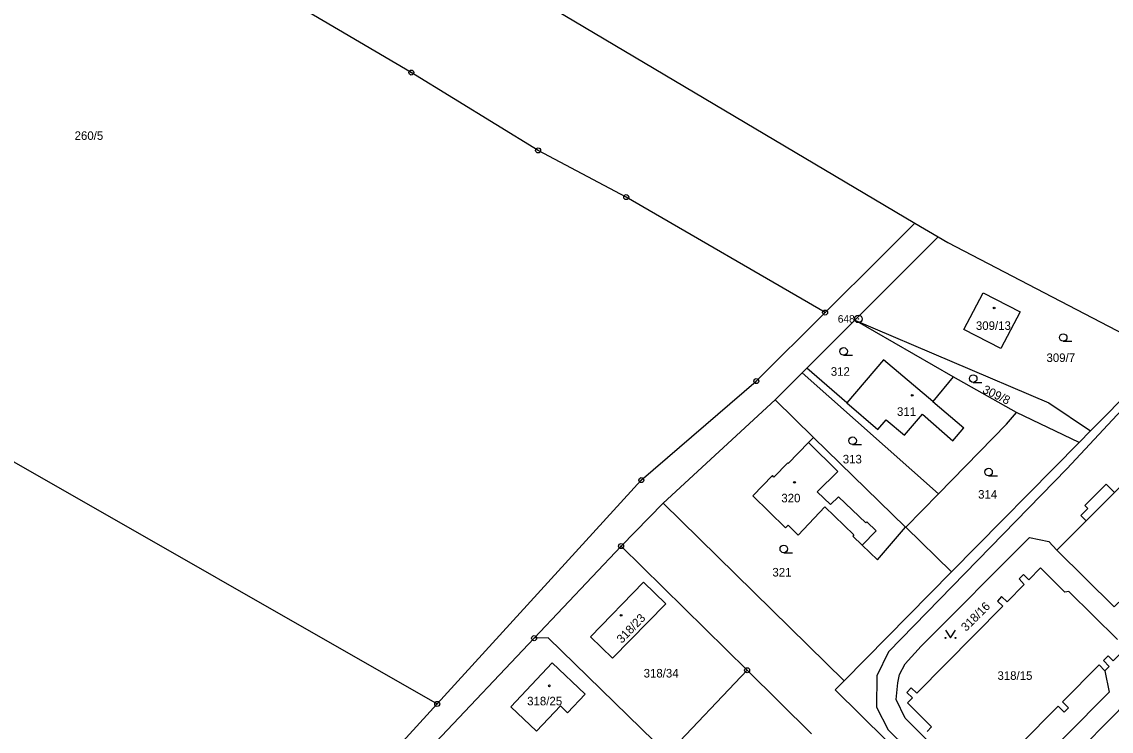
# Model space of a CAD drawing. Extents: x -562167 to -556918, y -1077891 to -1070763.
# Drawn here: x -557672.8 to -557456.2, y -1072771.5 to -1072630.6 of the extents above; entities that cross this region are included whole.
import ezdxf

# ---------------------------------------------------------------- set-up
doc = ezdxf.new("R2010")
doc.units = 0
for name, color, linetype in [('Hranice parcel', 7, 'Continuous'), ('Parcelní čísla', 7, 'Continuous'), ('Vnitřní kresba', 7, 'Continuous'), ('Značky bodu BP', 7, 'Continuous'), ('Značky budov', 7, 'Continuous'), ('Značky kultur', 7, 'Continuous')]:
    doc.layers.add(name, color=color, linetype=linetype)

msp = doc.modelspace()

# ---------------------------------------------------------------- linework, layer by layer
at = {"layer": 'Hranice parcel'}
for p, q in [((-557690.1, -1072555.06), (-557495.25, -1072670.61)), ((-557830.82, -1072628.64), (-557590.2, -1072766.13)), ((-557495.25, -1072670.61), (-557490.6, -1072673.36)), ((-557507.18, -1072689.91), (-557490.6, -1072673.36)), ((-557507.18, -1072689.91), (-557516.76, -1072699.46)), ((-557487.65, -1072701.12), (-557507.18, -1072689.91)), ((-557516.76, -1072699.46), (-557517.64, -1072700.34)), ((-557447.77, -1072699.14), (-557460.36, -1072711.9)), ((-557517.64, -1072700.34), (-557523.05, -1072705.75)), ((-557517.64, -1072700.34), (-557490.59, -1072724.38)), ((-557475.07, -1072708.21), (-557487.65, -1072701.12)), ((-557523.05, -1072705.75), (-557545.28, -1072726.23)), ((-557523.05, -1072705.75), (-557515.42, -1072713.18)), ((-557462.62, -1072714.19), (-557475.07, -1072708.21)), ((-557460.36, -1072711.9), (-557462.62, -1072714.19)), ((-557515.42, -1072713.18), (-557497.15, -1072730.98)), ((-557487.99, -1072739.9), (-557462.62, -1072714.19)), ((-557497.09, -1072731.04), (-557490.59, -1072724.38)), ((-557545.28, -1072726.23), (-557553.66, -1072734.77)), ((-557545.28, -1072726.23), (-557509.32, -1072761.52)), ((-557497.15, -1072730.98), (-557497.09, -1072731.04)), ((-557497.09, -1072731.04), (-557487.99, -1072739.9)), ((-557553.66, -1072734.77), (-557570.95, -1072753.06)), ((-557553.66, -1072734.77), (-557528.61, -1072759.44)), ((-557509.32, -1072761.52), (-557487.99, -1072739.9)), ((-557570.95, -1072753.06), (-557590.47, -1072773.7)), ((-557544.44, -1072776.08), (-557528.61, -1072759.44)), ((-557528.61, -1072759.44), (-557515.78, -1072772.07))]:
    msp.add_line(p, q, dxfattribs=at)
for points in [[(-557513.1, -1072688.38), (-557552.64, -1072665.46), (-557570.15, -1072656.17), (-557595.36, -1072640.71), (-557668.42, -1072597.81), (-557690.68, -1072586.61), (-557783.55, -1072531.73)], [(-557513.1, -1072688.38), (-557502.04, -1072677.37), (-557495.25, -1072670.61)], [(-557490.6, -1072673.36), (-557488.7, -1072674.49), (-557445.58, -1072696.93)], [(-557474.35, -1072688.27), (-557478.15, -1072695.55), (-557485.5, -1072691.72), (-557481.71, -1072684.45), (-557474.35, -1072688.27)], [(-557590.2, -1072766.13), (-557549.64, -1072721.67), (-557526.78, -1072701.99), (-557513.1, -1072688.38)], [(-557507.18, -1072689.91), (-557468.62, -1072706.34), (-557460.36, -1072711.9)], [(-557487.65, -1072701.12), (-557491.67, -1072706.08), (-557501.49, -1072697.75), (-557508.8, -1072706.31), (-557516.76, -1072699.46)], [(-557446.92, -1072699.98), (-557465.08, -1072719.43), (-557500.48, -1072755.79), (-557502.8, -1072760.55), (-557502.91, -1072766.76), (-557500.58, -1072771.26), (-557489.31, -1072782.32), (-557483.73, -1072785.87), (-557478.26, -1072786.97), (-557474.4, -1072786.11), (-557470.69, -1072783.59), (-557447.96, -1072760.51), (-557431.22, -1072743.59), (-557433.54, -1072740.77)], [(-557490.59, -1072724.38), (-557477.04, -1072710.54), (-557475.07, -1072708.21)], [(-557515.42, -1072713.18), (-557516.4, -1072714.19), (-557520.43, -1072718.34), (-557520.52, -1072718.25), (-557523.27, -1072721.08), (-557523.59, -1072720.76), (-557527.49, -1072724.77), (-557520.98, -1072731.15), (-557520.47, -1072730.64), (-557518.44, -1072732.59), (-557513.13, -1072727), (-557507.38, -1072732.53), (-557507.62, -1072732.78), (-557505.75, -1072734.59), (-557502.7, -1072737.47), (-557497.15, -1072730.98)], [(-557467.04, -1072735.58), (-557461.19, -1072729.74), (-557462.29, -1072728.68), (-557460.89, -1072727.32), (-557461.5, -1072726.68), (-557457.27, -1072722.46), (-557455.57, -1072724.11), (-557446.36, -1072714.81)], [(-557457.5, -1072759.55), (-557456.66, -1072763.76), (-557474.19, -1072781.46), (-557478.89, -1072782.97), (-557482.68, -1072781.99), (-557486.35, -1072779.77), (-557497.2, -1072768.92), (-557499.01, -1072765.25), (-557498.65, -1072761.9), (-557498.34, -1072760.3), (-557497.22, -1072758.15), (-557494.01, -1072754.66), (-557472.46, -1072733.05), (-557468.66, -1072733.89), (-557467.04, -1072735.58)], [(-557467.04, -1072735.58), (-557455.64, -1072746.83), (-557454.7, -1072745.88)], [(-557454.96, -1072753.33), (-557464.66, -1072743.79), (-557465.44, -1072743.91), (-557470.3, -1072739.11), (-557472.62, -1072741.47), (-557473.7, -1072740.4), (-557474.53, -1072741.3), (-557473.51, -1072742.39), (-557476.94, -1072745.81), (-557478.04, -1072744.81), (-557478.85, -1072745.69), (-557477.81, -1072746.69), (-557494.89, -1072764), (-557495.97, -1072762.95), (-557496.84, -1072763.83), (-557495.73, -1072764.91), (-557496.75, -1072765.93), (-557491.96, -1072770.7), (-557492.83, -1072771.6)], [(-557559.75, -1072752.79), (-557555.34, -1072757.05), (-557544.79, -1072746.22), (-557549.2, -1072741.96), (-557559.75, -1072752.79)], [(-557453.29, -1072744.45), (-557453.02, -1072746.45), (-557451.98, -1072747.45), (-557450.82, -1072749.71), (-557450.91, -1072750.32), (-557452.9, -1072752.46), (-557451.8, -1072753.44), (-557455.82, -1072757.58), (-557456.84, -1072756.55), (-557457.79, -1072757.52), (-557456.62, -1072758.67), (-557457.5, -1072759.55)], [(-557544.44, -1072776.08), (-557568.14, -1072753), (-557570.95, -1072753.06)], [(-557575.58, -1072766.69), (-557567.33, -1072757.95), (-557560.78, -1072764.17), (-557564.3, -1072767.89), (-557565.73, -1072766.49), (-557570.5, -1072771.5), (-557575.58, -1072766.69)], [(-557474.34, -1072774.16), (-557466.75, -1072766.58), (-557465.6, -1072767.77), (-557464.74, -1072766.89), (-557465.9, -1072765.71), (-557458.62, -1072758.35), (-557457.5, -1072759.55)], [(-557509.32, -1072761.52), (-557511.08, -1072763.3), (-557475.43, -1072798.47), (-557472.93, -1072795.94)], [(-557590.2, -1072766.13), (-557611.48, -1072789.38), (-557622.78, -1072800.14), (-557655.54, -1072823.49), (-557672.07, -1072834.96), (-557692.3, -1072848.71), (-557715.36, -1072865.94), (-557726.42, -1072873.79)]]:
    msp.add_lwpolyline(points, dxfattribs=at)
at = {"layer": 'Vnitřní kresba'}
for p, q in [((-557508.8, -1072706.31), (-557502.61, -1072711.63)), ((-557491.67, -1072706.08), (-557485.5, -1072711.25)), ((-557497.33, -1072712.75), (-557493.76, -1072708.54)), ((-557493.76, -1072708.54), (-557487.75, -1072713.83)), ((-557502.61, -1072711.63), (-557500.95, -1072709.7)), ((-557500.95, -1072709.7), (-557497.33, -1072712.75)), ((-557487.75, -1072713.83), (-557485.5, -1072711.25)), ((-557516.4, -1072714.19), (-557510.61, -1072719.96)), ((-557514.68, -1072724.01), (-557510.61, -1072719.96)), ((-557514.68, -1072724.01), (-557512.03, -1072726.53)), ((-557512.03, -1072726.53), (-557510.42, -1072725)), ((-557510.42, -1072725), (-557505.03, -1072730.17)), ((-557461.19, -1072729.74), (-557455.57, -1072724.11)), ((-557505.03, -1072730.17), (-557504.83, -1072729.95)), ((-557504.83, -1072729.95), (-557502.96, -1072731.74)), ((-557505.75, -1072734.59), (-557502.96, -1072731.74))]:
    msp.add_line(p, q, dxfattribs=at)
at = {"layer": 'Značky bodu BP'}
for centre, radius in [((-557595.36, -1072640.71), 0.5), ((-557595.36, -1072640.71), 0.0303), ((-557570.15, -1072656.17), 0.5), ((-557570.15, -1072656.17), 0.0303), ((-557552.64, -1072665.46), 0.5), ((-557552.64, -1072665.46), 0.0303), ((-557513.1, -1072688.38), 0.5), ((-557513.1, -1072688.38), 0.0303), ((-557506.48, -1072689.64), 0.75), ((-557506.48, -1072689.64), 0.03), ((-557526.78, -1072701.99), 0.5), ((-557526.78, -1072701.99), 0.0303), ((-557549.64, -1072721.67), 0.5), ((-557549.64, -1072721.67), 0.0303), ((-557553.66, -1072734.77), 0.5), ((-557553.66, -1072734.77), 0.0303), ((-557570.95, -1072753.06), 0.5), ((-557570.95, -1072753.06), 0.0303), ((-557528.61, -1072759.44), 0.5), ((-557528.61, -1072759.44), 0.0303), ((-557590.2, -1072766.13), 0.5), ((-557590.2, -1072766.13), 0.0303)]:
    msp.add_circle(centre, radius, dxfattribs=at)
at = {"layer": 'Značky budov'}
for centre in [(-557479.52, -1072687.47), (-557495.79, -1072704.82), (-557519.19, -1072722.11), (-557553.66, -1072748.52), (-557567.92, -1072762.53)]:
    msp.add_circle(centre, 0.175, dxfattribs=at)
at = {"layer": 'Značky kultur'}
for p, q in [((-557465.78, -1072694.09), (-557464.03, -1072694.09)), ((-557509.43, -1072696.84), (-557507.68, -1072696.84)), ((-557483.67, -1072702.26), (-557481.92, -1072702.26)), ((-557507.64, -1072714.59), (-557505.89, -1072714.59)), ((-557480.62, -1072720.82), (-557478.87, -1072720.82)), ((-557521.32, -1072736.08), (-557519.57, -1072736.08))]:
    msp.add_line(p, q, dxfattribs=at)
msp.add_lwpolyline([(-557489.17, -1072751.5), (-557488.17, -1072753), (-557487.17, -1072751.5)], dxfattribs=at)
for centre, radius in [((-557465.78, -1072693.34), 0.75), ((-557509.43, -1072696.09), 0.75), ((-557483.67, -1072701.51), 0.75), ((-557507.64, -1072713.84), 0.75), ((-557480.62, -1072720.07), 0.75), ((-557521.32, -1072735.33), 0.75), ((-557489.17, -1072753), 0.1), ((-557487.17, -1072753), 0.1)]:
    msp.add_circle(centre, radius, dxfattribs=at)

# ---------------------------------------------------------------- texts
at = {"layer": 'Parcelní čísla'}
for s, p in [('260/5', (-557662.29, -1072654.09)), ('309/13', (-557483.13, -1072691.83)), ('309/7', (-557469.1, -1072698.2)), ('312', (-557511.98, -1072700.94)), ('311', (-557498.82, -1072708.9)), ('313', (-557509.6, -1072718.35)), ('314', (-557482.69, -1072725.34)), ('320', (-557521.81, -1072726.08)), ('321', (-557523.59, -1072740.81)), ('318/34', (-557549.18, -1072760.87)), ('318/15', (-557478.85, -1072761.34)), ('318/25', (-557572.33, -1072766.4))]:
    msp.add_text(s, height=1.7, dxfattribs=at).set_placement(p)
for s, rotation, p in [('309/8', 334, (-557481.96, -1072704.23)), ('318/16', 45, (-557485.07, -1072751.81)), ('318/23', 46, (-557553.51, -1072754.19))]:
    msp.add_text(s, height=1.7, rotation=rotation, dxfattribs=at).set_placement(p)
at = {"layer": 'Značky bodu BP'}
msp.add_text('648', height=1.5, dxfattribs=at).set_placement((-557510.58, -1072690.39))

doc.saveas('drawing.dxf')
